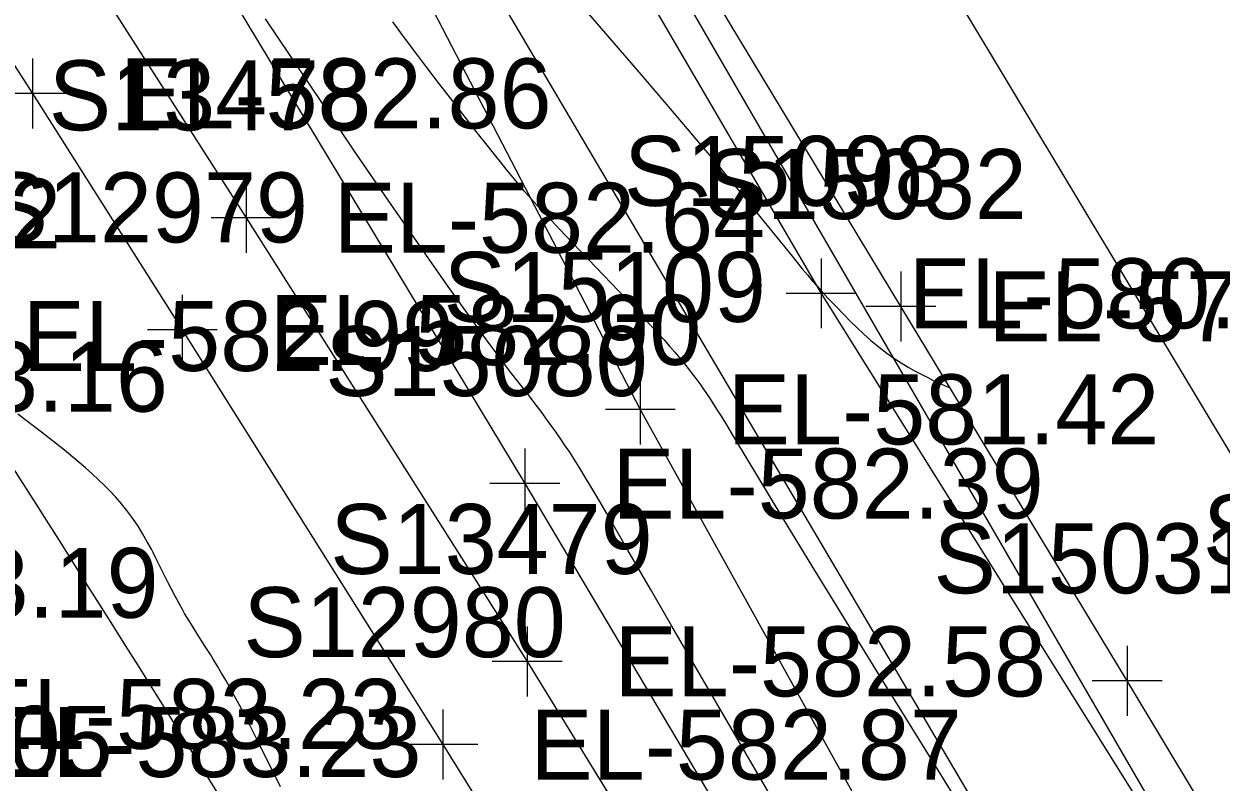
# Model space of a CAD drawing. Extents: x 1729869 to 1735532, y 648588 to 653771.
# Drawn here: x 1731559.4 to 1731627.9, y 651592.9 to 651636.2 of the extents above; entities that cross this region are included whole.
import ezdxf

# ---------------------------------------------------------------- set-up
doc = ezdxf.new("R2010")
doc.units = 0
for name, color, linetype in [('SURVEY - CENTERLINE - Preliminary', 7, 'Continuous'), ('SURVEY - CONTOURS - Index with Text', 7, 'Continuous'), ('SURVEY - CONTOURS - Intermediate with optional Text', 7, 'Continuous'), ('SURVEY - DRAINAGE - Area Shapes', 7, 'Continuous'), ('SURVEY - DRAINAGE - Storm Sewer', 7, 'Continuous'), ('SURVEY - DTM - Breaklines', 7, 'Continuous'), ('SURVEY - DTM - Breaklines - Points - Elevations', 7, 'Continuous'), ('SURVEY - DTM - Breaklines - Points - Locators', 7, 'Continuous'), ('SURVEY - DTM - Breaklines - Points - Numbers', 7, 'Continuous'), ('SURVEY - NON-TRANSPORTATION - Features', 7, 'Continuous'), ('SURVEY - PROPERTY - ROW Lines', 7, 'Continuous'), ('SURVEY - PROPERTY - ROW Lines - Points - Numbers', 7, 'Continuous'), ('SURVEY - ROADSIDE BARRIERS - Points - Elevations', 7, 'Continuous'), ('SURVEY - TRAFFIC CONTROL - Pavement Marking - Points - Elevations', 7, 'Continuous'), ('SURVEY - TRAFFIC CONTROL - Pavement Marking - Points - Numbers', 7, 'Continuous'), ('SURVEY - TRANSPORTATION - Features', 7, 'Continuous'), ('SURVEY - TRANSPORTATION - Features - Points - Elevations', 7, 'Continuous'), ('SURVEY - TRANSPORTATION - Features - Points - Locators', 7, 'Continuous'), ('SURVEY - TRANSPORTATION - Features - Points - Numbers', 7, 'Continuous'), ('SURVEY - TRANSPORTATION - Roads', 7, 'Continuous'), ('SURVEY - TRANSPORTATION - Roads - Points - Elevations', 7, 'Continuous'), ('SURVEY - TRANSPORTATION - Roads - Points - Locators', 7, 'Continuous'), ('SURVEY - TRANSPORTATION - Roads - Points - Numbers', 7, 'Continuous')]:
    doc.layers.add(name, color=color, linetype=linetype)

msp = doc.modelspace()

# ---------------------------------------------------------------- linework, layer by layer
at = {"layer": 'SURVEY - CENTERLINE - Preliminary'}
msp.add_arc((1729871.573, 650536.893), 2000, 31.700634, 36.727042, dxfattribs=at)
at = {"layer": 'SURVEY - CONTOURS - Index with Text'}
msp.add_lwpolyline([(1731591.694, 651636.764), (1731593.75, 651634.378), (1731594.934, 651633.01), (1731596.045, 651631.716), (1731597.333, 651630.203), (1731598.158, 651629.227), (1731598.964, 651628.264), (1731599.78, 651627.279), (1731600.719, 651626.136), (1731601.326, 651625.389), (1731603.331, 651622.911), (1731603.911, 651622.202), (1731604.207, 651621.847), (1731604.49, 651621.513), (1731604.768, 651621.195), (1731605.029, 651620.905), (1731605.399, 651620.506), (1731605.831, 651620.05), (1731606.287, 651619.576), (1731606.65, 651619.208), (1731607.032, 651618.834), (1731607.431, 651618.46), (1731607.846, 651618.093), (1731608.307, 651617.714), (1731608.75, 651617.381), (1731609.163, 651617.093), (1731609.576, 651616.825), (1731609.983, 651616.578), (1731610.379, 651616.351), (1731610.76, 651616.145), (1731611.093, 651615.974), (1731611.411, 651615.819), (1731611.717, 651615.678), (1731612.046, 651615.533), (1731612.37, 651615.396)], dxfattribs=at)
at = {"layer": 'SURVEY - CONTOURS - Intermediate with optional Text'}
for points in [[(1731602.324, 651591.68), (1731596.446, 651601.773), (1731595.227, 651603.875), (1731593.938, 651606.111), (1731592.735, 651608.201), (1731592.281, 651608.982), (1731591.826, 651609.752), (1731591.446, 651610.382), (1731591.255, 651610.694), (1731591.062, 651611.003), (1731590.867, 651611.311), (1731590.573, 651611.766), (1731590.324, 651612.141), (1731590.071, 651612.513), (1731589.814, 651612.882), (1731589.556, 651613.246), (1731589.295, 651613.606), (1731589.034, 651613.96), (1731588.643, 651614.478), (1731588.252, 651614.986), (1731587.311, 651616.196), (1731586.943, 651616.675), (1731586.466, 651617.306), (1731586.173, 651617.7), (1731585.584, 651618.503), (1731584.822, 651619.556), (1731584.137, 651620.512), (1731583.659, 651621.188), (1731582.732, 651622.511), (1731581.184, 651624.737), (1731580.23, 651626.121), (1731578.426, 651628.753), (1731577.441, 651630.204), (1731575.683, 651632.808), (1731573.994, 651635.322), (1731573.209, 651636.481)], [(1731580.477, 651636.306), (1731581.096, 651635.472), (1731581.912, 651634.383), (1731582.423, 651633.707), (1731583.097, 651632.825), (1731584.12, 651631.501), (1731585.246, 651630.051), (1731585.944, 651629.162), (1731586.289, 651628.726), (1731586.63, 651628.301), (1731586.965, 651627.887), (1731587.436, 651627.315), (1731587.711, 651626.988), (1731587.979, 651626.676), (1731588.258, 651626.359), (1731588.404, 651626.196), (1731588.756, 651625.809), (1731589.133, 651625.404), (1731589.529, 651624.984), (1731590.358, 651624.115), (1731592.123, 651622.278), (1731592.988, 651621.373), (1731593.826, 651620.488), (1731594.62, 651619.642), (1731595.186, 651619.032), (1731595.693, 651618.478), (1731596.009, 651618.128), (1731596.318, 651617.78), (1731596.619, 651617.434), (1731596.911, 651617.091), (1731597.193, 651616.75), (1731597.39, 651616.503), (1731597.582, 651616.256), (1731597.77, 651616.008), (1731597.94, 651615.777), (1731598.108, 651615.543), (1731598.274, 651615.306), (1731598.439, 651615.065), (1731598.603, 651614.819), (1731598.768, 651614.569), (1731599.018, 651614.179), (1731599.27, 651613.779), (1731599.522, 651613.371), (1731600.029, 651612.537), (1731602.084, 651609.121), (1731602.865, 651607.831), (1731604.45, 651605.239), (1731605.669, 651603.254), (1731607.343, 651600.537), (1731608.663, 651598.394), (1731611.114, 651594.422), (1731612.616, 651591.993)], [(1731574.074, 651592.574), (1731572.87, 651595.008), (1731572.353, 651596.04), (1731572.044, 651596.645), (1731571.728, 651597.248), (1731571.409, 651597.839), (1731571.177, 651598.258), (1731570.942, 651598.673), (1731570.704, 651599.083), (1731570.465, 651599.485), (1731570.225, 651599.879), (1731570.059, 651600.146), (1731569.728, 651600.667), (1731569.241, 651601.428), (1731568.974, 651601.853), (1731568.843, 651602.067), (1731568.714, 651602.282), (1731568.586, 651602.499), (1731568.46, 651602.718), (1731568.249, 651603.096), (1731568.042, 651603.483), (1731567.838, 651603.875), (1731567.635, 651604.273), (1731566.964, 651605.619), (1731566.779, 651605.982), (1731566.683, 651606.166), (1731566.45, 651606.595), (1731566.198, 651607.032), (1731565.923, 651607.476), (1731565.618, 651607.927), (1731565.28, 651608.384), (1731564.903, 651608.848), (1731564.625, 651609.164), (1731564.326, 651609.484), (1731564.006, 651609.809), (1731563.664, 651610.14), (1731563.3, 651610.478), (1731562.913, 651610.823), (1731561.719, 651611.823), (1731560.408, 651612.856), (1731559.047, 651613.887)]]:
    msp.add_lwpolyline(points, dxfattribs=at)
at = {"layer": 'SURVEY - DRAINAGE - Area Shapes'}
msp.add_lwpolyline([(1731574.267, 651551.607), (1731489.198, 651672.564), (1731551.034, 651717.218), (1731642.928, 651558.819)], close=True, dxfattribs=at)
at = {"layer": 'SURVEY - DRAINAGE - Storm Sewer'}
msp.add_line((1731578.313, 651651.699), (1731685.778, 651469.58), dxfattribs=at)
at = {"layer": 'SURVEY - DTM - Breaklines'}
for points in [[(1731329.074, 651966.061), (1731359.729, 651926.546), (1731391.78, 651888.069), (1731423.005, 651848.978), (1731455.159, 651810.576), (1731479.951, 651777.549), (1731506.268, 651734.811), (1731535.375, 651694.144), (1731562.198, 651652.748), (1731588.043, 651609.921), (1731613.605, 651566.913), (1731639.146, 651523.891), (1731667.1, 651482.416), (1731693.639, 651440.035), (1731719.242, 651397.052), (1731747.215, 651355.589), (1731769.127, 651321.344), (1731788.96, 651288.223), (1731795.994, 651292.731)], [(1731584.065, 651656.623), (1731605.003, 651620.792), (1731631.498, 651578.381), (1731656.714, 651535.152), (1731682.444, 651492.251), (1731708.149, 651449.336), (1731734.221, 651406.653), (1731759.562, 651363.503), (1731781.502, 651329.275), (1731801.881, 651296.504), (1731795.994, 651292.731)], [(1731576.496, 651649.132), (1731594.653, 651614.159), (1731618.963, 651570.347), (1731645.49, 651527.958), (1731673.195, 651486.323), (1731681.582, 651472.895)]]:
    msp.add_lwpolyline(points, dxfattribs=at)
at = {"layer": 'SURVEY - DTM - Breaklines - Points - Locators'}
for p, q in [((1731605.003, 651622.792), (1731605.003, 651618.792)), ((1731609.559, 651622.041), (1731609.559, 651618.041)), ((1731607.003, 651620.792), (1731603.003, 651620.792)), ((1731611.559, 651620.041), (1731607.559, 651620.041)), ((1731594.653, 651616.159), (1731594.653, 651612.159)), ((1731596.653, 651614.159), (1731592.653, 651614.159)), ((1731588.043, 651611.921), (1731588.043, 651607.921)), ((1731590.043, 651609.921), (1731586.043, 651609.921)), ((1731622.506, 651600.643), (1731622.506, 651596.643)), ((1731624.506, 651598.643), (1731620.506, 651598.643))]:
    msp.add_line(p, q, dxfattribs=at)
at = {"layer": 'SURVEY - NON-TRANSPORTATION - Features'}
msp.add_lwpolyline([(1731794.161, 651313.522), (1731781.305, 651334.978), (1731768.35, 651356.37), (1731755.374, 651377.749), (1731742.559, 651399.232), (1731729.695, 651420.682), (1731716.817, 651442.124), (1731703.914, 651463.55), (1731691.023, 651484.984), (1731678.113, 651506.405), (1731665.144, 651527.788), (1731652.209, 651549.195), (1731639.346, 651570.646), (1731622.506, 651598.643), (1731609.559, 651620.041), (1731596.626, 651641.447), (1731583.632, 651662.815), (1731569.228, 651686.906), (1731556.232, 651708.397), (1731542.125, 651732.02), (1731531.425, 651758.134)], dxfattribs=at)
at = {"layer": 'SURVEY - PROPERTY - ROW Lines'}
msp.add_line((1731552.857, 651737.439), (1731636.115, 651598.792), dxfattribs=at)
at = {"layer": 'SURVEY - TRANSPORTATION - Features'}
msp.add_lwpolyline([(1731488.583, 651750.084), (1731505.82, 651725.418), (1731522.61, 651700.555), (1731539.376, 651675.596), (1731555.896, 651650.419), (1731572.103, 651625.11), (1731588.174, 651599.752), (1731603.915, 651574.173), (1731619.68, 651548.614), (1731635.384, 651523.051), (1731651.111, 651497.511), (1731666.851, 651471.969), (1731681.519, 651448.187), (1731693.14, 651429.418), (1731705.36, 651409.566), (1731719.947, 651387.218), (1731733.738, 651366.345), (1731747.606, 651345.527), (1731775.267, 651303.843)], dxfattribs=at)
at = {"layer": 'SURVEY - TRANSPORTATION - Features - Points - Locators'}
for p, q in [((1731572.103, 651627.11), (1731572.103, 651623.11)), ((1731574.103, 651625.11), (1731570.103, 651625.11)), ((1731588.174, 651601.752), (1731588.174, 651597.752)), ((1731590.174, 651599.752), (1731586.174, 651599.752))]:
    msp.add_line(p, q, dxfattribs=at)
at = {"layer": 'SURVEY - TRANSPORTATION - Roads'}
msp.add_lwpolyline([(1731473.705, 651759.831), (1731495.592, 651728.764), (1731519.308, 651694.098), (1731534.884, 651670.829), (1731544.725, 651655.757), (1731559.893, 651632.22), (1731568.454, 651618.701), (1731583.36, 651594.996), (1731599.207, 651569.522), (1731613.897, 651545.682), (1731624.386, 651528.652), (1731644.321, 651496.299), (1731671.649, 651452.056), (1731687.333, 651426.479), (1731701.999, 651402.626), (1731716.708, 651378.798), (1731725.118, 651365.186), (1731752.422, 651320.929)], dxfattribs=at)
at = {"layer": 'SURVEY - TRANSPORTATION - Roads - Points - Locators'}
for p, q in [((1731559.893, 651634.22), (1731559.893, 651630.22)), ((1731561.893, 651632.22), (1731557.893, 651632.22)), ((1731568.454, 651620.701), (1731568.454, 651616.701)), ((1731570.454, 651618.701), (1731566.454, 651618.701)), ((1731583.36, 651596.996), (1731583.36, 651592.996)), ((1731585.36, 651594.996), (1731581.36, 651594.996))]:
    msp.add_line(p, q, dxfattribs=at)

# ---------------------------------------------------------------- texts
at = {"layer": 'SURVEY - DTM - Breaklines - Points - Elevations'}
for s, p in [('EL-580.01', (1731610.003, 651618.792)), ('EL-579.94', (1731614.559, 651618.041)), ('EL-581.42', (1731599.653, 651612.159)), ('EL-582.39', (1731593.043, 651607.921))]:
    msp.add_text(s, height=4, dxfattribs=at).set_placement(p)
at = {"layer": 'SURVEY - DTM - Breaklines - Points - Numbers'}
for s, p in [('S15098', (1731593.716, 651625.792)), ('S15032', (1731598.319, 651625.041)), ('S15109', (1731583.398, 651619.159)), ('S15080', (1731576.63, 651614.921)), ('S15031', (1731611.424, 651603.643))]:
    msp.add_text(s, height=4, dxfattribs=at).set_placement(p)
at = {"layer": 'SURVEY - PROPERTY - ROW Lines - Points - Numbers'}
msp.add_text('SP025', height=4, dxfattribs=at).set_placement((1731626.827, 651605.292))
at = {"layer": 'SURVEY - ROADSIDE BARRIERS - Points - Elevations'}
msp.add_text('EL-583.19', height=4, dxfattribs=at).set_placement((1731542.413, 651602.244))
at = {"layer": 'SURVEY - TRAFFIC CONTROL - Pavement Marking - Points - Elevations'}
msp.add_text('EL-582.99', height=4, dxfattribs=at).set_placement((1731559.321, 651616.355))
at = {"layer": 'SURVEY - TRAFFIC CONTROL - Pavement Marking - Points - Numbers'}
msp.add_text('S11512', height=4, dxfattribs=at).set_placement((1731543.081, 651623.355))
at = {"layer": 'SURVEY - TRANSPORTATION - Features - Points - Elevations'}
for s, p in [('EL-582.64', (1731577.103, 651623.11)), ('EL-582.58', (1731593.174, 651597.752))]:
    msp.add_text(s, height=4, dxfattribs=at).set_placement(p)
at = {"layer": 'SURVEY - TRANSPORTATION - Features - Points - Numbers'}
for s, p in [('S13478', (1731560.816, 651630.11)), ('S13479', (1731576.919, 651604.752))]:
    msp.add_text(s, height=4, dxfattribs=at).set_placement(p)
at = {"layer": 'SURVEY - TRANSPORTATION - Roads - Points - Elevations'}
for s, p in [('EL-582.86', (1731564.893, 651630.22)), ('EL-582.90', (1731573.454, 651616.701)), ('EL-583.16', (1731542.948, 651614.028)), ('EL-583.23', (1731556.336, 651594.754)), ('EL-583.23', (1731557.451, 651593.146)), ('EL-582.87', (1731588.36, 651592.996))]:
    msp.add_text(s, height=4, dxfattribs=at).set_placement(p)
at = {"layer": 'SURVEY - TRANSPORTATION - Roads - Points - Numbers'}
for s, p in [('S12979', (1731557.199, 651623.701)), ('S12980', (1731571.947, 651599.996)), ('S12305', (1731546.021, 651593.211))]:
    msp.add_text(s, height=4, dxfattribs=at).set_placement(p)

doc.saveas('drawing.dxf')
